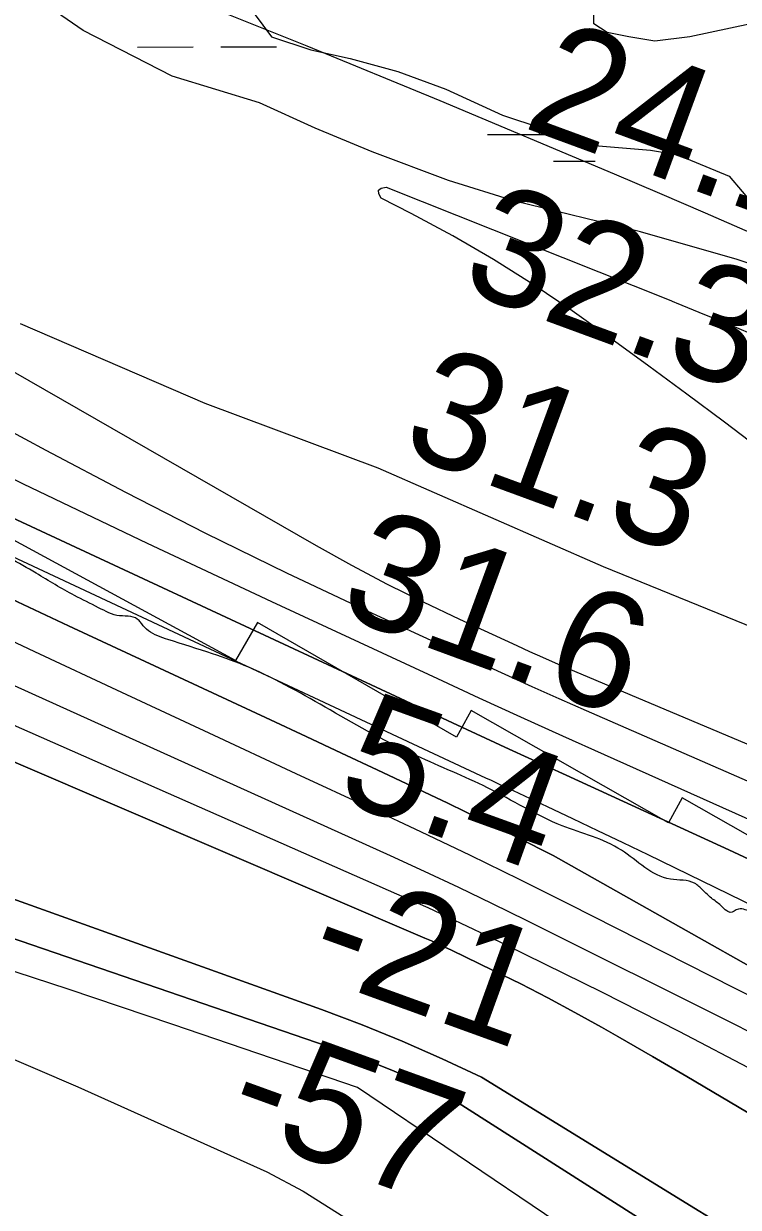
# Model space of a CAD drawing. Extents: x 3329297 to 3367176, y 649250 to 674653.
# Drawn here: x 3337334 to 3337745, y 670326 to 671007 of the extents above; entities that cross this region are included whole.
import ezdxf

# ---------------------------------------------------------------- set-up
doc = ezdxf.new("R2010")
doc.units = 0
for name, color, linetype in [('V-RIVR-EDGE', 7, 'Continuous'), ('V-RIVR-RANG', 7, 'Continuous'), ('V-RRAP-RVMT', 7, 'Continuous'), ('V-SITE-VEGE', 7, 'Continuous'), ('V-TOPO-DPTH', 7, 'Continuous'), ('V-TOPO-MAJR', 7, 'Continuous'), ('V-TOPO-MINR', 7, 'Continuous'), ('V-TOPO-WATR', 7, 'Continuous'), ('V-WETL-SWMP', 7, 'Continuous')]:
    doc.layers.add(name, color=color, linetype=linetype)

msp = doc.modelspace()

# ---------------------------------------------------------------- linework, layer by layer
at = {"layer": 'V-RIVR-EDGE'}
msp.add_spline([(3339166.35, 669632.45), (3339148.52, 669636.37), (3339138.83, 669636.78), (3339122.94, 669641.48), (3339105.12, 669646.95), (3339096.99, 669652.01), (3339093.12, 669656.29), (3339089.26, 669664.44), (3339086.56, 669669.1), (3339078.82, 669674.94), (3339053.64, 669688.18), (3339028.47, 669702.21), (3339020.72, 669706.49), (3339018, 669704.17), (3339012.57, 669704.57), (3339008.7, 669708.07), (3339008.32, 669710.4), (3339007.94, 669713.12), (3339007.56, 669715.06), (3338988.58, 669723.63), (3338974.64, 669732.59), (3338973.09, 669734.53), (3338972.71, 669738.02), (3338974.27, 669740.35), (3338974.28, 669743.84), (3338966.94, 669753.94), (3338965.01, 669758.6), (3338963.85, 669760.54), (3338956.49, 669764.43), (3338944.87, 669769.5), (3338928.21, 669778.08), (3338920.86, 669785.07), (3338906.56, 669803.34), (3338897.28, 669814.22), (3338888, 669824.71), (3338880.26, 669833.26), (3338874.07, 669838.71), (3338867.87, 669840.27), (3338862.06, 669843), (3338858.57, 669843.01), (3338858.58, 669844.95), (3338858.24, 669867.83), (3338860.58, 669870.93), (3338861.75, 669873.25), (3338861.76, 669876.35), (3338860.21, 669879.46), (3338854.02, 669882.58), (3338849.02, 669903.14), (3338843.63, 669917.51), (3338832.81, 669931.11), (3338822.75, 669940.83), (3338804.56, 669955.22), (3338800.68, 669956.78), (3338796.03, 669956.79), (3338788.66, 669955.26), (3338782.44, 669952.17), (3338775.47, 669955.68), (3338770.44, 669960.35), (3338765.41, 669965.01), (3338754.18, 669972.41), (3338742.57, 669981.36), (3338728.24, 669988.76), (3338714.68, 669995), (3338701.13, 670003.56), (3338693.4, 670012.11), (3338687.99, 670020.27), (3338682.59, 670033.47), (3338677.18, 670040.46), (3338665.17, 670046.31), (3338655.1, 670048.66), (3338655.48, 670045.95), (3338653.54, 670045.56), (3338643.46, 670046.36), (3338635.32, 670050.26), (3338633, 670052.98), (3338626.41, 670055.33), (3338615.17, 670057.29), (3338608.97, 670058.08), (3338601.61, 670062.76), (3338592.32, 670069.37), (3338582.25, 670071.72), (3338574.11, 670074.46), (3338568.3, 670078.74), (3338562.5, 670084.57), (3338561.34, 670087.67), (3338554.75, 670088.85), (3338551.26, 670089.25), (3338548.94, 670091.97), (3338544.31, 670098.58), (3338517.19, 670108.73), (3338513.32, 670111.84), (3338511.39, 670115.72), (3338497.82, 670118.86), (3338480, 670125.88), (3338471.48, 670130.17), (3338466.45, 670134.83), (3338451.73, 670140.3), (3338441.26, 670142.65), (3338438.16, 670142.27), (3338431.18, 670145.39), (3338420.34, 670150.07), (3338407.93, 670152.43), (3338393.21, 670156.73), (3338378.49, 670165.69), (3338345.2, 670189.43), (3338316.55, 670206.56), (3338280.93, 670231.47), (3338237.55, 670254.45), (3338210.45, 670270.81), (3338182.57, 670289.88), (3338148.9, 670317.5), (3338126.07, 670336.94), (3338116.01, 670348.22), (3338106.73, 670356.77), (3338093.56, 670363.78), (3338076.9, 670368.87), (3338057.53, 670376.28), (3338042.81, 670383.3), (3338026.54, 670392.65), (3338007.18, 670402.39), (3337994, 670405.52), (3337971.52, 670413.34), (3337948.66, 670420.76), (3337916.51, 670434.03), (3337912.65, 670440.63), (3337911.11, 670448.78), (3337908.8, 670453.82), (3337904.54, 670455.77), (3337890.98, 670459.68), (3337883.62, 670464.74), (3337879.36, 670466.69), (3337872.38, 670467.1), (3337862.68, 670467.12), (3337849.88, 670465.99), (3337839.8, 670463.69), (3337826.22, 670462.56), (3337810.72, 670465.7), (3337802.19, 670469.21), (3337788.25, 670478.16), (3337779.73, 670480.51), (3337774.3, 670481.69), (3337768.89, 670486.74), (3337764.63, 670490.63), (3337755.72, 670494.92), (3337749.13, 670496.88), (3337745.26, 670497.27), (3337740.6, 670495.35), (3337738.66, 670496.13), (3337735.18, 670499.24), (3337729.76, 670503.52), (3337724.73, 670508.18), (3337720.08, 670512.07), (3337706.13, 670514.43), (3337677.86, 670531.18), (3337643.77, 670545.22), (3337600.78, 670567.05), (3337560.1, 670585.37), (3337510.14, 670611.87), (3337463.28, 670636.42), (3337442.36, 670644.22), (3337416.78, 670652.43), (3337405.55, 670657.5), (3337401.68, 670661.39), (3337400.13, 670663.33), (3337395.49, 670665.67), (3337388.89, 670666.07), (3337376.88, 670670.76), (3337362.94, 670677.77), (3337340.87, 670690.62), (3337309.5, 670706.99), (3337291.29, 670714.79), (3337276.18, 670722.97), (3337252.56, 670736.99), (3337220.04, 670756.85), (3337154.99, 670798.5), (3337124.41, 670821.07), (3337111.24, 670827.31), (3337094.19, 670832.78), (3337075.97, 670836.7), (3337050.39, 670842.59), (3337028.69, 670849.62), (3337007.78, 670860.53), (3336991.89, 670867.94), (3336983.37, 670871.06), (3336969.03, 670873.42), (3336939.95, 670875.43), (3336901.97, 670884.45), (3336863.6, 670895.79), (3336821.37, 670910.63), (3336786.5, 670926.23), (3336740.02, 670949.61), (3336682.31, 670976.12), (3336635.44, 670997.18), (3336603.68, 671013.55), (3336585.47, 671022.51), (3336583.15, 671026.4), (3336580.06, 671031.06), (3336576.19, 671034.56), (3336549.46, 671045.09), (3336500.24, 671058.01), (3336451.41, 671070.16), (3336425.44, 671074.49), (3336399.85, 671076.49), (3336361.07, 671078.91), (3336337.43, 671082.85), (3336313.4, 671088.34), (3336290.92, 671094.6), (3336280.46, 671097.34), (3336275.41, 671097.35), (3336257.58, 671097.39), (3336194.82, 671123.92), (3336129.35, 671154.33), (3336078.61, 671179.66), (3336032.91, 671203.04), (3335979.46, 671230.32), (3335943.05, 671245.54), (3335907.79, 671259.2), (3335894.23, 671264.66), (3335887.64, 671265.45), (3335873.31, 671273.63), (3335871.38, 671277.13), (3335862.86, 671281.41), (3335831.09, 671293.51), (3335799.33, 671308.72), (3335763.7, 671327.42), (3335724.58, 671346.9), (3335714.51, 671351.97), (3335703.27, 671355.1), (3335699.01, 671358.21), (3335680.04, 671369.9), (3335645.95, 671385.49), (3335603.71, 671399.17), (3335573.09, 671406.61), (3335518.06, 671419.93), (3335470.4, 671436.73), (3335433.98, 671449.62), (3335405.32, 671465.97), (3335397.96, 671471.03), (3335385.94, 671471.06), (3335366.94, 671468.78), (3335345.98, 671463.02), (3335338.62, 671464.59), (3335338.62, 671467.3), (3335339.03, 671475.83), (3335337.87, 671478.94), (3335334.39, 671482.05), (3335319.67, 671486.74), (3335303, 671491.05), (3335280.12, 671488.39), (3335259.15, 671479.52), (3335245.56, 671472.19), (3335233.15, 671471.44), (3335223.85, 671474.18), (3335210.68, 671481.97), (3335198.67, 671485.88), (3335156.4, 671487.53), (3335124.61, 671488.39), (3335114.13, 671484.92), (3335094.71, 671474.11), (3335085.4, 671473.36), (3335075.32, 671475.71), (3335065.63, 671477.67), (3335064.86, 671478.45), (3335067.59, 671483.1), (3335066.81, 671484.65), (3335063.72, 671489.31), (3335039.71, 671501.39), (3335020.73, 671509.2), (3335003.28, 671511.95), (3334994.76, 671515.46), (3334990.89, 671517.03), (3334963, 671533.38), (3334933.18, 671549.36), (3334916.12, 671551.34), (3334894.42, 671557.6), (3334863.43, 671571.25), (3334847.95, 671581.75), (3334834.78, 671587.99), (3334809.21, 671598.53), (3334767.76, 671617.24), (3334744.9, 671627.77), (3334711.2, 671642.2), (3334691.44, 671649.23), (3334670.12, 671653.16), (3334647.65, 671659.81), (3334620.14, 671672.29), (3334605.42, 671678.53), (3334581, 671683.24), (3334555.81, 671689.12), (3334542.23, 671688.38), (3334534.09, 671688.79), (3334531.39, 671696.55), (3334523.66, 671706.27), (3334505.85, 671714.84), (3334480.26, 671719.17), (3334460.49, 671721.93), (3334457, 671720.39), (3334455.05, 671716.91), (3334456.59, 671713.8), (3334463.19, 671714.56), (3334467.45, 671712.22), (3334467.44, 671710.28), (3334462.78, 671708.35), (3334446.88, 671706.84), (3334429.04, 671707.66), (3334403.46, 671713.93), (3334397.66, 671718.6), (3334391.46, 671722.88), (3334378.67, 671723.69), (3334340.28, 671727.27), (3334305.39, 671730.07), (3334290.26, 671730.11), (3334281.35, 671731.68), (3334271.66, 671734.81), (3334266.23, 671735.6), (3334258.08, 671732.9), (3334246.43, 671726.73), (3334241.39, 671726.35), (3334232.48, 671729.48), (3334218.91, 671729.9), (3334190.6, 671730.74), (3334178.97, 671731.94), (3334163.47, 671737.4), (3334156.1, 671736.65), (3334151.44, 671732.39), (3334148.33, 671732.4), (3334142.53, 671735.91), (3334132.83, 671736.32), (3334110.73, 671737.53), (3334106.86, 671739.48), (3334099.89, 671744.15), (3334081.28, 671748.08), (3334072.75, 671747.71), (3334041.74, 671753.61), (3334018.09, 671757.54), (3334010.35, 671760.28), (3333999.89, 671767.67), (3333992.15, 671771.95), (3333987.1, 671771.19), (3333984.38, 671768.48), (3333980.12, 671768.49), (3333976.64, 671772.77), (3333969.66, 671775.11), (3333958.81, 671778.24), (3333949.91, 671783.31), (3333945.64, 671782.93), (3333941.37, 671782.16), (3333931.3, 671788.01), (3333925.87, 671788.02), (3333915.4, 671788.82), (3333900.29, 671791.57), (3333878.2, 671798.61), (3333856.9, 671811.07), (3333845.68, 671822.73), (3333832.9, 671828.97), (3333818.18, 671834.82), (3333817.41, 671837.15), (3333813.53, 671837.55), (3333800.36, 671841.85), (3333795.71, 671844.96), (3333793.79, 671851.56), (3333792.24, 671854.28), (3333782.95, 671858.18), (3333767.85, 671869.46), (3333755.47, 671879.57), (3333746.17, 671884.64), (3333742.68, 671886.2), (3333733.76, 671885.83), (3333720.97, 671886.64), (3333714.38, 671889.76), (3333707.8, 671895.2), (3333701.62, 671902.59), (3333696.98, 671908.42), (3333690.4, 671913.09), (3333677.23, 671920.49), (3333664.47, 671934.87), (3333650.92, 671945.76), (3333635.04, 671952), (3333625.75, 671959.78), (3333617.63, 671968.72), (3333606.39, 671969.91), (3333600.97, 671974.19), (3333597.87, 671978.08), (3333590.14, 671988.96), (3333572.36, 672009.16), (3333553.4, 672029.38), (3333532.11, 672045.72), (3333511.21, 672062.06), (3333486.44, 672080.35), (3333466.3, 672090.87), (3333451.59, 672102.92), (3333445.79, 672109.53), (3333446.58, 672114.96), (3333429.16, 672126.25), (3333421.43, 672137.9), (3333420.68, 672148.76), (3333415.26, 672151.1), (3333404.71, 672151.61)], degree=3, dxfattribs=at)
at = {"layer": 'V-RRAP-RVMT'}
for p, q in [((3337455.62, 670640.42), (3337204.87, 670776.28)), ((3337468.39, 670662.21), (3337455.62, 670640.42)), ((3337582.99, 670596.2), (3337468.39, 670662.21)), ((3337591.48, 670611.64), (3337582.99, 670596.2)), ((3337704.94, 670546.91), (3337591.48, 670611.64)), ((3337712.96, 670561.37), (3337704.94, 670546.91)), ((3337829.08, 670495.09), (3337712.96, 670561.37))]:
    msp.add_line(p, q, dxfattribs=at)
at = {"layer": 'V-SITE-VEGE'}
for p, q in [((3337461.45, 671019.54), (3337476.49, 670999.46)), ((3337662.11, 671006.99), (3337662.11, 671014.52)), ((3337669.64, 671001.97), (3337662.11, 671006.99)), ((3337752.41, 671006.99), (3337717.29, 670999.46)), ((3337476.49, 670999.46), (3337499.07, 670991.93)), ((3337682.18, 670999.46), (3337669.64, 671001.97)), ((3337697.23, 670996.95), (3337682.18, 670999.46)), ((3337717.29, 670999.46), (3337697.23, 670996.95)), ((3337499.07, 670991.93), (3337521.65, 670986.91)), ((3337521.65, 670986.91), (3337549.24, 670979.38)), ((3337549.24, 670979.38), (3337576.83, 670969.33)), ((3337576.83, 670969.33), (3337609.43, 670954.27)), ((3337609.43, 670954.27), (3337632.01, 670946.74)), ((3337632.01, 670946.74), (3337664.62, 670936.7)), ((3337664.62, 670936.7), (3337694.72, 670934.19)), ((3337694.72, 670934.19), (3337709.77, 670931.68)), ((3337709.77, 670931.68), (3337739.87, 670919.13)), ((3337739.87, 670919.13), (3337754.92, 670901.56)), ((3337438.24, 670788.38), (3337331.89, 670834.19)), ((3337537.92, 670751.03), (3337438.24, 670788.38)), ((3337667.68, 670694.24), (3337537.92, 670751.03)), ((3337761.85, 670655.88), (3337667.68, 670694.24))]:
    msp.add_line(p, q, dxfattribs=at)
at = {"layer": 'V-TOPO-DPTH'}
for points in [[(3336114.42, 671005.14), (3336159.71, 670986.52), (3336205.24, 670968.49), (3336747.73, 670725.49), (3336783.66, 670707.1), (3336820.38, 670690.33), (3336857.63, 670674.65), (3336863.74, 670672.24), (3336904.52, 670656.37), (3336945.39, 670640.75), (3336986.41, 670625.53), (3337027.53, 670610.57), (3337505.13, 670439.35), (3337528.55, 670430.51), (3337551.74, 670421.16), (3337574.62, 670411.04), (3337597.27, 670400.41), (3338359.19, 669931.85)], [(3336114.42, 671005.14), (3336159.71, 670986.52), (3336205.24, 670968.49), (3336747.73, 670725.49), (3336783.66, 670707.1), (3336820.38, 670690.33), (3336857.63, 670674.65), (3336863.74, 670672.24), (3336904.52, 670656.37), (3336945.39, 670640.75), (3336986.41, 670625.53), (3337027.53, 670610.57), (3337505.13, 670439.35), (3337528.55, 670430.51), (3337551.74, 670421.16), (3337574.62, 670411.04), (3337597.27, 670400.41), (3338359.19, 669931.85)], [(3338272.99, 669946.43), (3337574.8, 670391.47), (3337560.3, 670398.19), (3337545.66, 670404.55), (3337530.79, 670410.37), (3337515.77, 670415.83), (3337160.88, 670537.44), (3337095.77, 670559.29), (3337030.48, 670580.59), (3336964.93, 670601.06), (3336899.21, 670620.99), (3336794.08, 670652.13), (3336780.8, 670656.12), (3335991.84, 670987.78)], [(3335991.84, 670987.78), (3336780.8, 670656.12), (3336794.08, 670652.13), (3336899.21, 670620.99), (3336964.93, 670601.06), (3337030.48, 670580.59), (3337095.77, 670559.29), (3337160.88, 670537.44), (3337515.77, 670415.83), (3337530.79, 670410.37), (3337545.66, 670404.55), (3337560.3, 670398.19), (3337574.8, 670391.47), (3338272.99, 669946.43)], [(3336920.78, 670909.88), (3337042.21, 670854.02), (3337132.38, 670812.47), (3337222.51, 670770.85), (3337312.59, 670729.11), (3337402.63, 670687.29), (3337547.8, 670619.76), (3337580.58, 670604.55), (3337613.36, 670589.37), (3337646.18, 670574.25), (3337679.01, 670559.17), (3337739.7, 670531.35), (3337802.72, 670502.04)], [(3336987.88, 670834.72), (3337022.8, 670818.72), (3337057.61, 670802.49), (3337202.35, 670734.14), (3337254.68, 670709.47), (3337307.04, 670684.87), (3337359.44, 670660.35), (3337411.86, 670635.89), (3337475.82, 670606.12), (3337496.29, 670596.58), (3337516.74, 670587.02), (3337537.19, 670577.45), (3337557.63, 670567.86), (3337578.01, 670558.15), (3337598.33, 670548.31), (3337618.54, 670538.27), (3337638.69, 670528.08), (3338425.58, 670084.44)], [(3338425.58, 670084.44), (3337638.69, 670528.08), (3337618.54, 670538.27), (3337598.33, 670548.31), (3337578.01, 670558.15), (3337557.63, 670567.86), (3337537.19, 670577.45), (3337516.74, 670587.02), (3337496.29, 670596.58), (3337475.82, 670606.12), (3337411.86, 670635.89), (3337359.44, 670660.35), (3337307.04, 670684.87), (3337254.68, 670709.47), (3337202.35, 670734.14), (3337057.61, 670802.49), (3337022.8, 670818.72), (3336987.88, 670834.72)], [(3337809.77, 670396.41), (3337744.41, 670430.15), (3337623.2, 670490.65), (3337603.74, 670500.22), (3337584.22, 670509.65), (3337564.59, 670518.85), (3337544.88, 670527.89), (3337420.55, 670584.15), (3337338.62, 670621.21), (3337256.7, 670658.28), (3337174.78, 670695.35), (3337092.86, 670732.43), (3336881.01, 670828.32)], [(3337809.77, 670396.41), (3337744.41, 670430.15), (3337623.2, 670490.65), (3337603.74, 670500.22), (3337584.22, 670509.65), (3337564.59, 670518.85), (3337544.88, 670527.89), (3337420.55, 670584.15), (3337338.62, 670621.21), (3337256.7, 670658.28), (3337174.78, 670695.35), (3337092.86, 670732.43), (3336881.01, 670828.32)], [(3336997.82, 670723.4), (3337034.39, 670707.83), (3337564.65, 670480.57), (3337568.53, 670478.88), (3337572.39, 670477.15), (3337576.23, 670475.37), (3337580.06, 670473.55), (3337604.14, 670461.92), (3337619.91, 670454.1), (3337635.57, 670446.08), (3337651.07, 670437.74), (3337666.46, 670429.19), (3337675.79, 670423.88), (3337695.72, 670412.44), (3337715.58, 670400.9), (3337735.35, 670389.19), (3337755.06, 670377.37)], [(3337755.06, 670377.37), (3337735.35, 670389.19), (3337715.58, 670400.9), (3337695.72, 670412.44), (3337675.79, 670423.88), (3337666.46, 670429.19), (3337651.07, 670437.74), (3337635.57, 670446.08), (3337619.91, 670454.1), (3337604.14, 670461.92), (3337580.06, 670473.55), (3337576.23, 670475.37), (3337572.39, 670477.15), (3337568.53, 670478.88), (3337564.65, 670480.57), (3337034.39, 670707.83), (3336997.82, 670723.4)]]:
    msp.add_lwpolyline(points, dxfattribs=at)
at = {"layer": 'V-TOPO-MAJR'}
for points in [[(3336063.42, 671555), (3336909.83, 671212.05), (3336928.81, 671205.31), (3336947.77, 671198.54), (3336966.71, 671191.73), (3336985.64, 671184.88), (3337264.9, 671083.52), (3337342.56, 671054.68), (3337419.92, 671025.06), (3337496.83, 670994.29), (3337573.43, 670962.74), (3337673.72, 670920.57), (3337699.91, 670909.43), (3337726.05, 670898.17), (3337752.09, 670886.69)], [(3337840.98, 670553.92), (3337647.47, 670635.63), (3337640.02, 670638.82), (3337632.6, 670642.05), (3337625.2, 670645.36), (3337617.82, 670648.72), (3337584.93, 670663.87), (3337563.97, 670673.85), (3337543.19, 670684.18), (3337522.68, 670695.05), (3337502.36, 670706.27), (3336946.33, 671025.72), (3336922.07, 671036.96), (3336897.57, 671047.64), (3336872.72, 671057.48), (3336847.65, 671066.77), (3336822.34, 671075.47), (3336796.95, 671083.94), (3336771.46, 671092.08), (3336745.9, 671099.99), (3335993.18, 671327.49)], [(3338157.21, 669968.13), (3337525.93, 670394.47), (3337419.64, 670430.84), (3337359.24, 670451.08), (3337298.67, 670470.81), (3337237.86, 670489.76), (3337176.89, 670508.2), (3336813.07, 670615.69), (3336785.61, 670623.92), (3336758.2, 670632.3), (3336730.86, 670640.9), (3336703.56, 670649.65), (3335910.18, 670975.35)]]:
    msp.add_lwpolyline(points, dxfattribs=at)
at = {"layer": 'V-TOPO-MINR'}
for points in [[(3338300.26, 670330.88), (3337657.71, 670611.36), (3337642.07, 670618.25), (3337626.45, 670625.2), (3337610.88, 670632.26), (3337595.33, 670639.37), (3337532.16, 670668.53), (3337485.27, 670690.7), (3337438.66, 670713.45), (3337392.48, 670737.05), (3337346.59, 670761.22), (3337298.02, 670787.38), (3336922.8, 670991.53), (3336904.21, 671000.08), (3336885.46, 671008.27), (3336866.49, 671015.91), (3336847.37, 671023.2), (3336726.51, 671067.3), (3336646.67, 671095.87), (3336566.6, 671123.77), (3336486.19, 671150.67), (3336405.56, 671176.91), (3336006.54, 671304)], [(3338359.19, 669931.85), (3337597.27, 670400.41), (3337574.62, 670411.04), (3337551.74, 670421.16), (3337528.55, 670430.51), (3337505.13, 670439.35), (3337027.53, 670610.57), (3336986.41, 670625.53), (3336945.39, 670640.75), (3336904.52, 670656.37), (3336863.74, 670672.24), (3336857.63, 670674.65), (3336820.38, 670690.33), (3336783.66, 670707.1), (3336747.73, 670725.49), (3336205.24, 670968.49), (3336159.71, 670986.52), (3336114.42, 671005.14)], [(3338272.99, 669946.43), (3337574.8, 670391.47), (3337560.3, 670398.19), (3337545.66, 670404.55), (3337530.79, 670410.37), (3337515.77, 670415.83), (3337160.88, 670537.44), (3337095.77, 670559.29), (3337030.48, 670580.59), (3336964.93, 670601.06), (3336899.21, 670620.99), (3336794.08, 670652.13), (3336780.8, 670656.12), (3335991.84, 670987.78)], [(3337900.04, 670482.28), (3337668.2, 670585.99), (3337644.12, 670596.82), (3337620.07, 670607.72), (3337596.07, 670618.72), (3337572.1, 670629.79), (3337476.57, 670674.15), (3337405.02, 670707.78), (3337333.68, 670741.87), (3337262.68, 670776.63), (3337191.89, 670811.83), (3336899.37, 670959.06)], [(3335875.03, 670926.88), (3336707.54, 670617.4), (3336748.87, 670604.44), (3336790.27, 670591.66), (3336831.7, 670579), (3337052.97, 670511.94), (3337132.29, 670486.2), (3337210.86, 670458.46), (3337288.3, 670427.69), (3337364.98, 670394.9), (3337473.67, 670345.91), (3337494.56, 670334.9), (3337514.33, 670322.35), (3338288.25, 669833.13)], [(3337796.34, 670732.75), (3337737.28, 670777.47), (3337715.55, 670793.75), (3337693.72, 670809.89), (3337671.72, 670825.8), (3337649.61, 670841.57), (3337627.12, 670856.73), (3337604.24, 670871.24), (3337580.77, 670884.77), (3337556.9, 670897.65), (3337539.59, 670906.52), (3337538.19, 670909.06), (3337538.01, 670911.05), (3337539.63, 670912.23), (3337542.46, 670912.85), (3337705.39, 670847.91), (3337708.45, 670846.68), (3337709.47, 670846.27), (3337725.79, 670839.63), (3337734.95, 670835.86), (3337744.1, 670832.04), (3337753.21, 670828.15)], [(3337802.72, 670502.04), (3337739.7, 670531.35), (3337679.01, 670559.17), (3337646.18, 670574.25), (3337613.36, 670589.37), (3337580.58, 670604.55), (3337547.8, 670619.76), (3337402.63, 670687.29), (3337312.59, 670729.11), (3337222.51, 670770.85), (3337132.38, 670812.47), (3337042.21, 670854.02), (3336920.78, 670909.88)], [(3337833.03, 670460.27), (3337693.34, 670528.37), (3337678.87, 670535.38), (3337664.38, 670542.34), (3337649.86, 670549.24), (3337635.31, 670556.09), (3337612.45, 670566.79), (3337609.32, 670568.25), (3337606.18, 670569.72), (3337603.05, 670571.19), (3337599.91, 670572.65), (3337234.26, 670743.5), (3337171.16, 670772.71), (3337107.93, 670801.62), (3337044.49, 670830.08), (3336980.91, 670858.24)], [(3337839.15, 670402.94), (3337647.55, 670500.07), (3337619.3, 670514.2), (3337590.95, 670528.13), (3337562.45, 670541.76), (3337533.86, 670555.19), (3337490.7, 670575.17), (3337440.48, 670598.49), (3337390.29, 670621.87), (3337340.14, 670645.34), (3337290.02, 670668.88), (3336946.04, 670830.83)], [(3337809.77, 670396.41), (3337744.41, 670430.15), (3337623.2, 670490.65), (3337603.74, 670500.22), (3337584.22, 670509.65), (3337564.59, 670518.85), (3337544.88, 670527.89), (3337420.55, 670584.15), (3337338.62, 670621.21), (3337256.7, 670658.28), (3337174.78, 670695.35), (3337092.86, 670732.43), (3336881.01, 670828.32)], [(3337755.04, 670403.81), (3337711.23, 670426.84), (3337667.05, 670449.19), (3337600.67, 670481.8), (3337589.37, 670487.26), (3337578.03, 670492.63), (3337566.62, 670497.86), (3337555.16, 670502.99), (3337259.27, 670633.33), (3337186.54, 670665.26), (3337113.75, 670697.05), (3337040.88, 670728.64), (3336967.94, 670760.11)], [(3337755.06, 670377.37), (3337735.35, 670389.19), (3337715.58, 670400.9), (3337695.72, 670412.44), (3337675.79, 670423.88), (3337666.46, 670429.19), (3337651.07, 670437.74), (3337635.57, 670446.08), (3337619.91, 670454.1), (3337604.14, 670461.92), (3337580.06, 670473.55), (3337576.23, 670475.37), (3337572.39, 670477.15), (3337568.53, 670478.88), (3337564.65, 670480.57), (3337034.39, 670707.83), (3336997.82, 670723.4)]]:
    msp.add_lwpolyline(points, dxfattribs=at)
at = {"layer": 'V-TOPO-WATR'}
msp.add_lwpolyline([(3338425.58, 670084.44), (3337638.69, 670528.08), (3337618.54, 670538.27), (3337598.33, 670548.31), (3337578.01, 670558.15), (3337557.63, 670567.86), (3337537.19, 670577.45), (3337516.74, 670587.02), (3337496.29, 670596.58), (3337475.82, 670606.12), (3337411.86, 670635.89), (3337359.44, 670660.35), (3337307.04, 670684.87), (3337254.68, 670709.47), (3337202.35, 670734.14), (3337057.61, 670802.49), (3337022.8, 670818.72), (3336987.88, 670834.72)], dxfattribs=at)
at = {"layer": 'V-WETL-SWMP'}
for p, q in [((3337367.87, 671003.09), (3337335.52, 671025.46)), ((3337461.45, 671019.54), (3337476.5, 670999.46)), ((3337669.64, 671001.97), (3337662.11, 671006.99)), ((3337752.41, 671006.99), (3337717.29, 670999.46)), ((3337419.28, 670976.73), (3337367.87, 671003.09)), ((3337476.5, 670999.46), (3337499.07, 670991.93)), ((3337682.18, 670999.46), (3337669.64, 671001.97)), ((3337697.23, 670996.95), (3337682.18, 670999.46)), ((3337717.29, 670999.46), (3337697.23, 670996.95)), ((3337399.32, 670993.55), (3337431.32, 670993.62)), ((3337447.32, 670993.65), (3337479.32, 670993.71)), ((3337499.07, 670991.93), (3337521.65, 670986.91)), ((3337521.65, 670986.91), (3337549.24, 670979.38)), ((3337549.24, 670979.38), (3337576.83, 670969.34)), ((3337469.48, 670961.35), (3337419.28, 670976.73)), ((3337576.83, 670969.34), (3337609.44, 670954.27)), ((3337501.53, 670946.84), (3337469.48, 670961.35)), ((3337609.44, 670954.27), (3337632.01, 670946.74)), ((3337534.34, 670933.15), (3337501.53, 670946.84)), ((3337632.01, 670946.74), (3337664.62, 670936.7)), ((3337600.73, 670943.19), (3337643.27, 670943.27)), ((3337578.28, 670916.74), (3337534.34, 670933.15)), ((3337664.62, 670936.7), (3337694.72, 670934.19)), ((3337694.72, 670934.19), (3337709.77, 670931.68)), ((3337709.77, 670931.68), (3337739.87, 670919.13)), ((3337638.76, 670927.83), (3337662.76, 670927.88)), ((3337739.87, 670919.13), (3337754.92, 670901.56)), ((3337616.53, 670904.83), (3337578.28, 670916.74)), ((3337688.86, 670887.15), (3337616.53, 670904.83)), ((3337744.59, 670871.2), (3337688.86, 670887.15)), ((3337806, 670850.73), (3337744.59, 670871.2))]:
    msp.add_line(p, q, dxfattribs=at)
msp.add_arc((3337595.49, 670943.66), 35.25, 359.33648, 5.81464, dxfattribs=at)

# ---------------------------------------------------------------- texts
at = {"layer": 'V-RIVR-RANG'}
for s, rotation, p in [('24.4', 339.80833, (3337652.28, 671042.44)), ('24.1', 339.80833, (3337620.22, 670947.68)), ('32.3', 339.80833, (3337583.71, 670854.56)), ('31.3', 339.80833, (3337549.42, 670760.63)), ('31.6', 339.80833, (3337513.4, 670667.33)), ('5.4', 340.08953, (3337512.05, 670560.83)), ('-21', 340.08953, (3337494.63, 670460.78)), ('-57', 340.08953, (3337447.93, 670371.34))]:
    msp.add_text(s, height=67, rotation=rotation, dxfattribs=at).set_placement(p)

doc.saveas('drawing.dxf')
